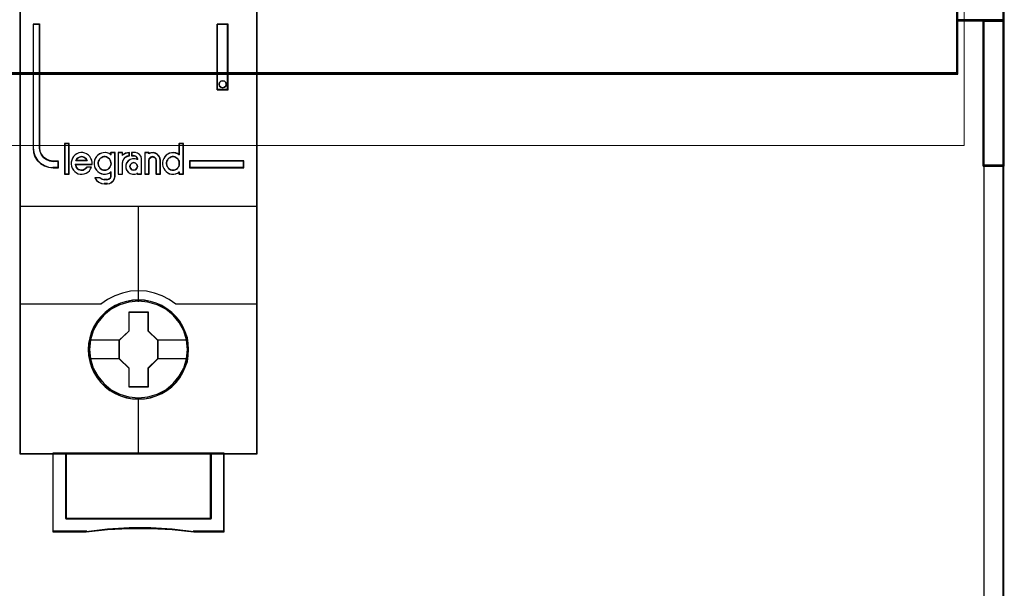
# Model space of a CAD drawing. Header units: millimetres. Extents: x -1290 to 1795, y -4192 to -1311.
# Tile 982 of 1056: x 1500.38 to 1515.3, y -2265.47 to -2256.86. Entities that reach past the tile are written whole.
import ezdxf

# ---------------------------------------------------------------- set-up
doc = ezdxf.new("R2010")
doc.units = ezdxf.units.MM
doc.layers.add('30', color=7, linetype='Continuous')
doc.layers.add('45', color=7, linetype='Continuous')
doc.layers.add('Aparatura', color=7, linetype='Continuous', lineweight=13)

# ---------------------------------------------------------------- blocks, each defined once
blk = doc.blocks.new('*U289')
at = {"layer": '45', "color": 7}
for points in [[(423.425765, -383.712671), (405.452786, -383.712671), (405.452786, -465.443183), (423.425765, -465.443183), (423.425765, -383.712671)], [(408.376372, -443.793216), (408.376372, -443.30396), (407.974472, -443.30396), (407.702765, -443.265479), (407.465022, -443.161031), (407.255581, -443.012605), (407.091425, -442.809207), (406.983875, -442.567327), (406.955572, -442.303459), (406.955572, -432.92514), (406.451782, -432.92514), (406.451782, -442.303459), (406.485746, -442.638792), (406.593296, -442.957633), (406.774434, -443.237993), (407.023499, -443.468877), (407.312187, -443.64479), (407.629178, -443.754735), (407.974472, -443.793216), (408.376372, -443.793216)], [(420.396551, -432.92514), (420.396551, -437.887863), (421.234419, -437.887863), (421.234419, -432.92514), (420.396551, -432.92514)], [(421.048065, -437.339083), (421.084032, -437.468996), (421.048065, -437.61072), (420.952152, -437.699297), (420.814278, -437.740633), (420.682398, -437.699297), (420.586485, -437.61072), (420.550518, -437.468996), (420.586485, -437.339083), (420.682398, -437.238695), (420.814278, -437.209169), (420.952152, -437.238695), (421.048065, -437.339083)], [(409.16232, -444.267224), (409.16232, -441.976184), (408.856176, -441.976184), (408.856176, -444.267224), (409.16232, -444.267224)], [(422.426769, -443.267138), (418.303672, -443.267138), (418.303672, -443.793216), (422.426769, -443.793216), (422.426769, -443.267138)], [(418.23743, -457.559264), (418.215122, -457.107867), (418.142618, -456.65647), (417.986458, -456.221588), (417.807988, -455.808725), (417.573747, -455.412376), (417.289312, -455.065571), (416.960259, -454.74629), (416.592166, -454.465544), (416.218495, -454.223331), (415.783476, -454.036166), (415.354034, -453.909555), (414.896706, -453.826982), (414.439379, -453.799458), (413.982051, -453.826982), (413.535877, -453.909555), (413.084127, -454.036166), (412.671416, -454.223331), (412.281015, -454.465544), (411.918499, -454.74629), (411.583869, -455.065571), (411.316164, -455.412376), (411.070769, -455.808725), (410.875568, -456.221588), (410.75287, -456.65647), (410.663636, -457.107867), (410.63575, -457.559264), (410.663636, -458.010661), (410.75287, -458.445544), (410.875568, -458.880426), (411.070769, -459.293289), (411.316164, -459.689638), (411.583869, -460.047452), (411.918499, -460.372238), (412.281015, -460.64748), (412.671416, -460.878683), (413.084127, -461.065848), (413.535877, -461.197964), (413.982051, -461.291546), (414.439379, -461.313566), (414.896706, -461.291546), (415.354034, -461.197964), (415.783476, -461.065848), (416.218495, -460.878683), (416.592166, -460.64748), (416.960259, -460.372238), (417.289312, -460.047452), (417.573747, -459.689638), (417.807988, -459.293289), (417.986458, -458.880426), (418.142618, -458.445544), (418.215122, -458.010661), (418.23743, -457.559264)], [(418.23743, -457.559264), (418.215122, -457.107867), (418.142618, -456.65647), (417.986458, -456.221588), (417.807988, -455.808725), (417.573747, -455.412376), (417.289312, -455.065571), (416.960259, -454.74629), (416.592166, -454.465544), (416.218495, -454.223331), (415.783476, -454.036166), (415.354034, -453.909555), (414.896706, -453.826982), (414.439379, -453.799458), (413.982051, -453.826982), (413.535877, -453.909555), (413.084127, -454.036166), (412.671416, -454.223331), (412.281015, -454.465544), (411.918499, -454.74629), (411.583869, -455.065571), (411.316164, -455.412376), (411.070769, -455.808725), (410.875568, -456.221588), (410.75287, -456.65647), (410.663636, -457.107867), (410.63575, -457.559264), (410.663636, -458.010661), (410.75287, -458.445544), (410.875568, -458.880426), (411.070769, -459.293289), (411.316164, -459.689638), (411.583869, -460.047452), (411.918499, -460.372238), (412.281015, -460.64748), (412.671416, -460.878683), (413.084127, -461.065848), (413.535877, -461.197964), (413.982051, -461.291546), (414.439379, -461.313566), (414.896706, -461.291546), (415.354034, -461.197964), (415.783476, -461.065848), (416.218495, -460.878683), (416.592166, -460.64748), (416.960259, -460.372238), (417.289312, -460.047452), (417.573747, -459.689638), (417.807988, -459.293289), (417.986458, -458.880426), (418.142618, -458.445544), (418.215122, -458.010661), (418.23743, -457.559264)], [(418.219527, -457.559251), (418.197323, -457.110011), (418.125162, -456.660772), (417.969737, -456.227967), (417.792108, -455.817077), (417.55897, -455.422623), (417.275874, -455.077475), (416.948371, -454.75972), (416.582012, -454.480315), (416.210102, -454.23926), (415.777132, -454.05299), (415.349713, -453.926983), (414.894539, -453.844805), (414.439366, -453.817413), (413.984192, -453.844805), (413.54012, -453.926983), (413.090497, -454.05299), (412.679731, -454.23926), (412.291168, -454.480315), (411.93036, -454.75972), (411.597306, -455.077475), (411.330863, -455.422623), (411.086623, -455.817077), (410.892342, -456.227967), (410.770222, -456.660772), (410.681408, -457.110011), (410.653653, -457.559251), (410.681408, -458.008491), (410.770222, -458.441295), (410.892342, -458.874099), (411.086623, -459.284989), (411.330863, -459.679444), (411.597306, -460.035548), (411.93036, -460.358782), (412.291168, -460.632708), (412.679731, -460.862807), (413.090497, -461.049077), (413.54012, -461.180562), (413.984192, -461.273697), (414.439366, -461.295611), (414.894539, -461.273697), (415.349713, -461.180562), (415.777132, -461.049077), (416.210102, -460.862807), (416.582012, -460.632708), (416.948371, -460.358782), (417.275874, -460.035548), (417.55897, -459.679444), (417.792108, -459.284989), (417.969737, -458.874099), (418.125162, -458.441295), (418.197323, -458.008491), (418.219527, -457.559251)], [(413.725123, -454.702587), (415.170298, -454.702587), (415.170298, -456.130993), (415.895697, -456.836923), (415.895697, -458.265328), (415.170298, -458.982288), (415.170298, -460.399664), (413.725123, -460.399664), (413.725123, -458.982288), (412.982854, -458.265328), (412.982854, -456.836923), (413.725123, -456.130993), (413.725123, -454.702587)], [(413.725123, -454.702587), (415.170298, -454.702587), (415.170298, -454.702587), (415.170298, -456.130993), (415.170298, -456.130993), (415.895697, -456.836923), (415.895697, -456.836923), (415.895697, -458.265328), (415.895697, -458.265328), (415.170298, -458.982288), (415.170298, -458.982288), (415.170298, -460.399664), (415.170298, -460.399664), (413.725123, -460.399664), (413.725123, -460.399664), (413.725123, -458.982288), (413.725123, -458.982288), (412.982854, -458.265328), (412.982854, -458.265328), (412.982854, -456.836923), (412.982854, -456.836923), (413.725123, -456.130993), (413.725123, -456.130993), (413.725123, -454.702587), (413.725123, -454.702587)], [(413.733902, -454.720542), (415.161312, -454.720542), (415.161312, -456.139944), (415.877794, -456.841424), (415.877794, -458.260826), (415.161312, -458.973267), (415.161312, -460.381709), (413.733902, -460.381709), (413.733902, -458.973267), (413.000757, -458.260826), (413.000757, -456.841424), (413.733902, -456.139944), (413.733902, -454.720542)], [(419.937508, -465.405478), (419.937508, -470.356083), (408.941043, -470.356083), (408.941043, -465.405478), (407.944906, -465.405478), (407.944906, -471.353922), (410.488116, -471.353922), (412.107535, -471.177509), (413.738084, -471.089302), (415.368633, -471.089302), (416.999181, -471.177509), (418.624165, -471.353922), (420.933646, -471.353922), (420.933646, -465.405478), (419.937508, -465.405478)], [(414.432812, -465.405478), (408.93674, -465.405478), (408.93674, -470.362814), (419.94002, -470.362814), (419.94002, -465.405478), (414.432812, -465.405478)], [(419.94002, -470.362814), (419.94002, -465.405478), (414.432812, -465.405478), (408.93674, -465.405478), (408.93674, -470.362814), (419.94002, -470.362814)]]:
    blk.add_lwpolyline(points, close=True, dxfattribs=at)
at = {"layer": '45', "color": 139}
for points in [[(423.425765, -383.712671), (405.452786, -383.712671), (405.452786, -465.443183), (423.425765, -465.443183), (423.425765, -383.712671)], [(421.084032, -437.468996), (421.048065, -437.339083), (420.952152, -437.238695), (420.814278, -437.209169), (420.682398, -437.238695), (420.586485, -437.339083), (420.550518, -437.468996), (420.586485, -437.61072), (420.682398, -437.699297), (420.814278, -437.740633), (420.952152, -437.699297), (421.048065, -437.61072), (421.084032, -437.468996)], [(411.869757, -443.978151), (411.968128, -443.966783), (412.054927, -443.938362), (412.135939, -443.89289), (412.205377, -443.836049), (412.269029, -443.756473), (412.309535, -443.68258), (412.338468, -443.585951), (412.361614, -443.489322), (412.350041, -443.392693), (412.332681, -443.296064), (412.292176, -443.210804), (412.240097, -443.119859), (412.170658, -443.057334), (412.095433, -443.006178), (412.008634, -442.966389), (411.916049, -442.949337), (411.829251, -442.949337), (411.73088, -442.966389), (411.655654, -443.006178), (411.574643, -443.057334), (411.505204, -443.119859), (411.458912, -443.210804), (411.418406, -443.296064), (411.389473, -443.392693), (411.389473, -443.489322), (411.401046, -443.585951), (411.429979, -443.68258), (411.476271, -443.756473), (411.534137, -443.836049), (411.615149, -443.89289), (411.69616, -443.938362), (411.782959, -443.966783), (411.869757, -443.978151)], [(417.052241, -443.978151), (417.144734, -443.966783), (417.231445, -443.938362), (417.318157, -443.89289), (417.387526, -443.836049), (417.445334, -443.756473), (417.497361, -443.68258), (417.526265, -443.585951), (417.532046, -443.489322), (417.532046, -443.392693), (417.514704, -443.296064), (417.474238, -443.210804), (417.41643, -443.119859), (417.347061, -443.057334), (417.277692, -443.006178), (417.19098, -442.966389), (417.104268, -442.949337), (417.005995, -442.949337), (416.919283, -442.966389), (416.832572, -443.006178), (416.751641, -443.057334), (416.693833, -443.119859), (416.636025, -443.210804), (416.59556, -443.296064), (416.572437, -443.392693), (416.572437, -443.489322), (416.583998, -443.585951), (416.612902, -443.68258), (416.664929, -443.756473), (416.722737, -443.836049), (416.792106, -443.89289), (416.878818, -443.938362), (416.96553, -443.966783), (417.052241, -443.978151)], [(414.370348, -443.690873), (414.32866, -443.550165), (414.22146, -443.444635), (414.078527, -443.403595), (413.935594, -443.444635), (413.828394, -443.550165), (413.786705, -443.690873), (413.828394, -443.83158), (413.935594, -443.937111), (414.078527, -443.978151), (414.22146, -443.937111), (414.32866, -443.83158), (414.370348, -443.690873)], [(418.147914, -457.548373), (418.075397, -456.827196), (417.869002, -456.144555), (417.523151, -455.511461), (417.065735, -454.955439), (416.502332, -454.504015), (415.855255, -454.162695), (415.157974, -453.953499), (414.432802, -453.887437), (413.713208, -453.953499), (413.021506, -454.162695), (412.374429, -454.504015), (411.811026, -454.955439), (411.35361, -455.511461), (411.007759, -456.144555), (410.795785, -456.827196), (410.728846, -457.548373), (410.795785, -458.264044), (411.007759, -458.95219), (411.35361, -459.579779), (411.811026, -460.135801), (412.374429, -460.59273), (413.021506, -460.928545), (413.713208, -461.143247), (414.432802, -461.214814), (415.157974, -461.143247), (415.855255, -460.928545), (416.502332, -460.59273), (417.065735, -460.135801), (417.523151, -459.579779), (417.869002, -458.95219), (418.075397, -458.264044), (418.147914, -457.548373)]]:
    blk.add_lwpolyline(points, close=True, dxfattribs=at)
at = {"layer": '45', "color": 59}
for points in [[(423.407862, -383.730625), (405.470689, -383.730625), (405.470689, -465.425228), (423.407862, -465.425228), (423.407862, -383.730625)], [(420.396551, -432.92514), (420.396551, -437.887863), (421.234419, -437.887863), (421.234419, -432.92514), (420.396551, -432.92514)], [(421.048065, -437.339083), (421.084032, -437.468996), (421.048065, -437.61072), (420.952152, -437.699297), (420.814278, -437.740633), (420.682398, -437.699297), (420.586485, -437.61072), (420.550518, -437.468996), (420.586485, -437.339083), (420.682398, -437.238695), (420.814278, -437.209169), (420.952152, -437.238695), (421.048065, -437.339083)], [(409.182014, -444.285179), (409.182014, -441.958229), (408.838273, -441.958229), (408.838273, -444.285179), (409.182014, -444.285179)], [(416.268083, -443.388913), (416.268083, -443.550353), (416.296521, -443.700658), (416.353398, -443.839829), (416.438712, -443.973434), (416.546778, -444.084772), (416.671906, -444.179408), (416.802722, -444.240644), (416.9506, -444.274045), (417.104167, -444.285179), (417.257733, -444.257344), (417.399924, -444.201676), (417.525053, -444.118173), (417.525053, -444.285179), (417.843561, -444.285179), (417.843561, -441.958229), (417.525053, -441.958229), (417.525053, -442.815526), (417.399924, -442.732023), (417.257733, -442.681922), (417.104167, -442.654087), (416.9506, -442.665221), (416.802722, -442.693055), (416.671906, -442.759858), (416.546778, -442.843361), (416.438712, -442.954698), (416.353398, -443.088303), (416.296521, -443.238608), (416.268083, -443.388913)], [(409.343142, -443.528225), (409.371575, -443.679616), (409.42844, -443.831007), (409.508051, -443.959969), (409.610408, -444.077717), (409.735511, -444.173037), (409.88336, -444.240322), (410.025523, -444.273965), (410.179058, -444.285179), (410.332594, -444.257143), (410.480443, -444.201073), (410.611233, -444.116967), (410.719277, -444.010433), (410.815947, -443.875863), (410.884185, -443.735687), (410.537308, -443.735687), (410.480443, -443.808578), (410.412205, -443.875863), (410.332594, -443.926327), (410.25867, -443.954362), (410.173372, -443.971183), (410.082388, -443.959969), (409.99709, -443.943148), (409.911793, -443.915113), (409.832182, -443.859042), (409.775317, -443.791757), (409.718451, -443.713258), (409.690019, -443.629152), (409.661586, -443.545046), (410.923991, -443.545046), (410.923991, -443.382442), (410.895558, -443.219837), (410.833007, -443.07966), (410.747709, -442.945091), (410.645352, -442.832949), (410.508876, -442.737629), (410.3724, -442.681559), (410.218864, -442.642309), (410.065328, -442.642309), (409.911793, -442.670345), (409.76963, -442.726415), (409.644527, -442.821735), (409.52511, -442.928269), (409.439813, -443.062839), (409.382948, -443.21423), (409.343142, -443.36562), (409.343142, -443.528225)], [(410.515919, -443.162377), (410.562347, -443.256365), (409.697625, -443.256365), (409.749856, -443.162377), (409.807891, -443.087187), (409.877533, -443.03706), (409.964586, -442.980667), (410.045835, -442.961869), (410.132888, -442.949337), (410.21994, -442.961869), (410.306993, -442.980667), (410.388242, -443.03706), (410.457884, -443.087187), (410.515919, -443.162377)], [(410.562347, -443.256365), (409.697625, -443.256365), (409.749856, -443.162377), (409.807891, -443.087187), (409.877533, -443.03706), (409.964586, -442.980667), (410.045835, -442.961869), (410.132888, -442.949337), (410.21994, -442.961869), (410.306993, -442.980667), (410.388242, -443.03706), (410.457884, -443.087187), (410.515919, -443.162377), (410.562347, -443.256365)], [(411.165012, -443.076622), (411.108169, -443.226962), (411.079748, -443.377301), (411.079748, -443.538776), (411.108169, -443.689115), (411.165012, -443.828318), (411.25596, -443.961953), (411.358277, -444.073316), (411.48333, -444.167974), (411.631121, -444.229223), (411.773227, -444.262632), (411.926702, -444.273768), (412.074492, -444.245927), (412.216599, -444.190246), (412.353021, -444.106724), (412.353021, -444.424107), (412.313231, -444.56331), (412.20523, -444.657968), (412.074492, -444.696945), (411.869859, -444.696945), (411.687963, -444.657968), (411.52312, -444.56331), (411.130906, -444.56331), (411.261644, -444.747058), (411.437856, -444.886261), (411.648173, -444.980919), (411.869859, -445.008759), (412.074492, -445.008759), (412.256388, -444.980919), (412.415547, -444.897397), (412.55197, -444.774898), (412.637233, -444.602287), (412.671339, -444.424107), (412.671339, -442.642309), (412.353021, -442.642309), (412.353021, -442.803785), (412.216599, -442.720263), (412.074492, -442.67015), (411.926702, -442.642309), (411.773227, -442.653445), (411.631121, -442.681286), (411.48333, -442.748103), (411.358277, -442.831625), (411.25596, -442.942988), (411.165012, -443.076622)], [(412.269029, -443.756473), (412.205377, -443.836049), (412.135939, -443.89289), (412.054927, -443.938362), (411.968128, -443.966783), (411.869757, -443.978151), (411.782959, -443.966783), (411.69616, -443.938362), (411.615149, -443.89289), (411.534137, -443.836049), (411.476271, -443.756473), (411.429979, -443.68258), (411.401046, -443.585951), (411.389473, -443.489322), (411.389473, -443.392693), (411.418406, -443.296064), (411.458912, -443.210804), (411.505204, -443.119859), (411.574643, -443.057334), (411.655654, -443.006178), (411.73088, -442.966389), (411.829251, -442.949337), (411.916049, -442.949337), (412.008634, -442.966389), (412.095433, -443.006178), (412.170658, -443.057334), (412.240097, -443.119859), (412.292176, -443.210804), (412.332681, -443.296064), (412.350041, -443.392693), (412.361614, -443.489322), (412.338468, -443.585951), (412.309535, -443.68258), (412.269029, -443.756473)], [(411.458912, -443.210804), (411.505204, -443.119859), (411.574643, -443.057334), (411.655654, -443.006178), (411.73088, -442.966389), (411.829251, -442.949337), (411.916049, -442.949337), (412.008634, -442.966389), (412.095433, -443.006178), (412.170658, -443.057334), (412.240097, -443.119859), (412.292176, -443.210804), (412.332681, -443.296064), (412.350041, -443.392693), (412.361614, -443.489322), (412.338468, -443.585951), (412.309535, -443.68258), (412.269029, -443.756473), (412.205377, -443.836049), (412.135939, -443.89289), (412.054927, -443.938362), (411.968128, -443.966783), (411.869757, -443.978151), (411.782959, -443.966783), (411.69616, -443.938362), (411.615149, -443.89289), (411.534137, -443.836049), (411.476271, -443.756473), (411.429979, -443.68258), (411.401046, -443.585951), (411.389473, -443.489322), (411.389473, -443.392693), (411.418406, -443.296064), (411.458912, -443.210804)], [(412.893338, -442.642309), (412.893338, -444.285179), (413.219007, -444.285179), (413.219007, -443.46094), (413.248085, -443.298336), (413.323687, -443.135731), (413.445813, -443.012375), (413.591201, -442.928269), (413.759851, -442.877806), (413.759851, -442.642309), (413.47489, -442.681559), (413.219007, -442.816128), (413.219007, -442.642309), (412.893338, -442.642309)], [(412.913031, -442.660264), (412.913031, -444.267224), (413.223898, -444.267224), (413.223898, -443.461002), (413.251653, -443.301951), (413.323819, -443.1429), (413.440394, -443.022241), (413.579173, -442.939974), (413.740157, -442.890613), (413.740157, -442.660264), (413.468149, -442.698656), (413.223898, -442.830284), (413.223898, -442.660264), (412.913031, -442.660264)], [(413.545047, -443.432905), (413.487723, -443.601117), (413.487723, -443.791757), (413.545047, -443.959969), (413.659696, -444.116967), (413.803008, -444.217894), (413.992179, -444.273965), (414.175617, -444.273965), (414.359056, -444.217894), (414.359056, -444.285179), (414.680073, -444.285179), (414.680073, -443.107695), (414.639946, -442.928269), (414.531029, -442.776879), (414.376253, -442.681559), (414.192815, -442.642309), (413.929122, -442.642309), (413.929122, -442.877806), (414.118293, -442.877806), (414.232942, -442.905841), (414.318928, -442.995554), (414.359056, -443.107695), (414.359056, -443.17498), (414.175617, -443.11891), (413.992179, -443.11891), (413.803008, -443.17498), (413.659696, -443.281514), (413.545047, -443.432905)], [(414.912814, -442.642309), (414.912814, -444.285179), (415.222831, -444.285179), (415.222831, -443.231051), (415.263019, -443.090874), (415.366358, -442.995554), (415.504143, -442.956305), (415.653411, -442.995554), (415.745268, -443.090874), (415.785455, -443.231051), (415.785455, -444.285179), (416.106955, -444.285179), (416.106955, -443.231051), (416.078249, -443.062839), (416.009357, -442.900234), (415.894535, -442.776879), (415.739527, -442.692773), (415.573036, -442.642309), (415.389322, -442.653523), (415.222831, -442.709594), (415.222831, -442.642309), (414.912814, -442.642309)], [(414.932508, -442.660264), (414.932508, -444.267224), (415.232299, -444.267224), (415.232299, -443.236137), (415.271161, -443.099024), (415.371092, -443.005788), (415.504333, -442.967396), (415.648677, -443.005788), (415.737504, -443.099024), (415.776366, -443.236137), (415.776366, -444.267224), (416.087261, -444.267224), (416.087261, -443.236137), (416.059503, -443.071602), (415.992882, -442.912551), (415.881848, -442.791892), (415.731952, -442.709625), (415.570953, -442.660264), (415.393299, -442.671233), (415.232299, -442.726078), (415.232299, -442.660264), (414.932508, -442.660264)], [(417.19098, -442.966389), (417.277692, -443.006178), (417.347061, -443.057334), (417.41643, -443.119859), (417.474238, -443.210804), (417.514704, -443.296064), (417.532046, -443.392693), (417.532046, -443.489322), (417.526265, -443.585951), (417.497361, -443.68258), (417.445334, -443.756473), (417.387526, -443.836049), (417.318157, -443.89289), (417.231445, -443.938362), (417.144734, -443.966783), (417.052241, -443.978151), (416.96553, -443.966783), (416.878818, -443.938362), (416.792106, -443.89289), (416.722737, -443.836049), (416.664929, -443.756473), (416.612902, -443.68258), (416.583998, -443.585951), (416.572437, -443.489322), (416.572437, -443.392693), (416.59556, -443.296064), (416.636025, -443.210804), (416.693833, -443.119859), (416.751641, -443.057334), (416.832572, -443.006178), (416.919283, -442.966389), (417.005995, -442.949337), (417.104268, -442.949337), (417.19098, -442.966389)], [(416.59556, -443.296064), (416.636025, -443.210804), (416.693833, -443.119859), (416.751641, -443.057334), (416.832572, -443.006178), (416.919283, -442.966389), (417.005995, -442.949337), (417.104268, -442.949337), (417.19098, -442.966389), (417.277692, -443.006178), (417.347061, -443.057334), (417.41643, -443.119859), (417.474238, -443.210804), (417.514704, -443.296064), (417.532046, -443.392693), (417.532046, -443.489322), (417.526265, -443.585951), (417.497361, -443.68258), (417.445334, -443.756473), (417.387526, -443.836049), (417.318157, -443.89289), (417.231445, -443.938362), (417.144734, -443.966783), (417.052241, -443.978151), (416.96553, -443.966783), (416.878818, -443.938362), (416.792106, -443.89289), (416.722737, -443.836049), (416.664929, -443.756473), (416.612902, -443.68258), (416.583998, -443.585951), (416.572437, -443.489322), (416.572437, -443.392693), (416.59556, -443.296064)], [(414.32866, -443.550165), (414.370348, -443.690873), (414.32866, -443.83158), (414.22146, -443.937111), (414.078527, -443.978151), (413.935594, -443.937111), (413.828394, -443.83158), (413.786705, -443.690873), (413.828394, -443.550165), (413.935594, -443.444635), (414.078527, -443.403595), (414.22146, -443.444635), (414.32866, -443.550165)], [(413.786705, -443.690873), (413.828394, -443.550165), (413.935594, -443.444635), (414.078527, -443.403595), (414.22146, -443.444635), (414.32866, -443.550165), (414.370348, -443.690873), (414.32866, -443.83158), (414.22146, -443.937111), (414.078527, -443.978151), (413.935594, -443.937111), (413.828394, -443.83158), (413.786705, -443.690873)], [(422.408866, -443.285093), (418.323365, -443.285093), (418.323365, -443.773465), (422.408866, -443.773465), (422.408866, -443.285093)], [(419.937508, -465.405478), (419.937508, -470.356083), (408.941043, -470.356083), (408.941043, -465.405478), (407.944906, -465.405478), (407.944906, -471.353922), (410.488116, -471.353922), (412.107535, -471.177509), (413.738084, -471.089302), (415.368633, -471.089302), (416.999181, -471.177509), (418.624165, -471.353922), (420.933646, -471.353922), (420.933646, -465.405478), (419.937508, -465.405478)], [(419.922351, -465.423433), (419.922351, -470.344152), (408.9562, -470.344152), (408.9562, -465.423433), (407.962809, -465.423433), (407.962809, -471.335967), (410.499009, -471.335967), (412.113963, -471.160619), (413.740017, -471.072945), (415.366071, -471.072945), (416.992125, -471.160619), (418.612629, -471.335967), (420.915742, -471.335967), (420.915742, -465.423433), (419.922351, -465.423433)], [(414.432812, -465.405478), (408.93674, -465.405478), (408.93674, -470.362814), (419.94002, -470.362814), (419.94002, -465.405478), (414.432812, -465.405478)], [(419.94002, -470.362814), (419.94002, -465.405478), (414.432812, -465.405478), (408.93674, -465.405478), (408.93674, -470.362814), (419.94002, -470.362814)], [(414.433726, -465.423433), (408.956434, -465.423433), (408.956434, -470.344859), (419.922117, -470.344859), (419.922117, -465.423433), (414.433726, -465.423433)]]:
    blk.add_lwpolyline(points, close=True, dxfattribs=at)
at = {"layer": '45', "color": 139}
for points in [[(406.451782, -432.92514), (406.451782, -442.308349)], [(406.451782, -432.92514), (406.983506, -432.92514)], [(406.945909, -432.92514), (406.945909, -442.308349)], [(420.396551, -437.887863), (420.396551, -432.92514)], [(420.396551, -432.92514), (421.234419, -432.92514)], [(421.195032, -437.887863), (421.195032, -432.92514)], [(420.396551, -437.850158), (421.234419, -437.850158)], [(406.451782, -442.270644), (406.485925, -442.613363), (406.594042, -442.939227), (406.776136, -443.225763), (407.026514, -443.461733), (407.316724, -443.64152), (407.635387, -443.753887), (407.982502, -443.793216)], [(406.945909, -442.270644), (406.974704, -442.5434), (407.084122, -442.793426), (407.251128, -443.003675), (407.464206, -443.157101), (407.706077, -443.265067), (407.982502, -443.304843)], [(408.838273, -441.958229), (408.838273, -444.285179)], [(408.838273, -441.958229), (409.182014, -441.958229)], [(409.142627, -441.958229), (409.142627, -444.285179)], [(417.494449, -441.958229), (417.494449, -442.839813)], [(417.494449, -441.958229), (417.843561, -441.958229)], [(417.804174, -441.958229), (417.804174, -444.285179)], [(410.923991, -443.545046), (410.923991, -443.382442), (410.895558, -443.219837), (410.833007, -443.07966), (410.747709, -442.945091), (410.645352, -442.832949), (410.508876, -442.737629), (410.3724, -442.681559), (410.218864, -442.642309), (410.065328, -442.642309), (409.911793, -442.670345), (409.76963, -442.726415), (409.644527, -442.821735), (409.52511, -442.928269), (409.439813, -443.062839), (409.382948, -443.21423), (409.343142, -443.36562), (409.343142, -443.528225), (409.371575, -443.679616), (409.42844, -443.831007), (409.508051, -443.959969), (409.610408, -444.077717), (409.735511, -444.173037), (409.88336, -444.240322), (410.025523, -444.273965), (410.179058, -444.285179), (410.332594, -444.257143), (410.480443, -444.201073), (410.611233, -444.116967), (410.719277, -444.010433), (410.815947, -443.875863), (410.884185, -443.735687)], [(410.562347, -443.256365), (410.515919, -443.162377), (410.457884, -443.087187), (410.388242, -443.03706), (410.306993, -442.980667), (410.21994, -442.961869), (410.132888, -442.949337), (410.045835, -442.961869), (409.964586, -442.980667), (409.877533, -443.03706), (409.807891, -443.087187), (409.749856, -443.162377), (409.697625, -443.256365)], [(412.361614, -442.804914), (412.224271, -442.720808), (412.081206, -442.670345), (411.932418, -442.642309), (411.777907, -442.653523), (411.634842, -442.681559), (411.486054, -442.748843), (411.360156, -442.832949), (411.257149, -442.945091), (411.165587, -443.07966), (411.108361, -443.231051), (411.079748, -443.382442), (411.079748, -443.545046), (411.108361, -443.696437), (411.165587, -443.836614), (411.257149, -443.971183), (411.360156, -444.083324), (411.486054, -444.178644), (411.634842, -444.240322), (411.777907, -444.273965), (411.932418, -444.285179), (412.081206, -444.257143), (412.224271, -444.201073), (412.361614, -444.116967)], [(412.322227, -442.642309), (412.322227, -442.839813)], [(412.322227, -442.642309), (412.671339, -442.642309)], [(412.633742, -442.642309), (412.633742, -444.432409)], [(412.893338, -442.642309), (412.893338, -444.285179)], [(412.893338, -442.642309), (413.24245, -442.642309)], [(413.759851, -442.642309), (413.467433, -442.689339), (413.204853, -442.850586)], [(413.204853, -442.642309), (413.204853, -442.850586)], [(413.759851, -442.872131), (413.586787, -442.924805), (413.437594, -443.012594), (413.312272, -443.141351), (413.234692, -443.311076), (413.204853, -443.480801)], [(413.720464, -442.642309), (413.720464, -442.909837)], [(413.915608, -442.642309), (413.915608, -442.909837)], [(414.20922, -442.642309), (413.915608, -442.642309)], [(413.915608, -442.872131), (414.135817, -442.872131)], [(414.370348, -443.134272), (414.324994, -443.006399), (414.227805, -442.9041), (414.09822, -442.872131)], [(414.680073, -443.134272), (414.638053, -442.9446), (414.524, -442.784564), (414.361923, -442.6838), (414.169833, -442.642309)], [(414.912814, -442.642309), (414.912814, -444.285179)], [(414.912814, -442.642309), (415.251184, -442.642309)], [(416.106955, -443.256365), (416.077949, -443.080921), (416.008336, -442.911324), (415.892314, -442.782665), (415.735685, -442.694943), (415.567453, -442.642309), (415.381819, -442.654006), (415.213587, -442.712487)], [(415.213587, -442.642309), (415.213587, -442.746447)], [(415.79544, -443.256365), (415.753879, -443.099718), (415.658882, -442.993198), (415.504513, -442.949337), (415.362019, -442.993198), (415.255148, -443.099718), (415.213587, -443.256365)], [(417.532046, -442.804914), (417.406221, -442.720808), (417.263239, -442.670345), (417.108818, -442.642309), (416.954398, -442.653523), (416.805696, -442.681559), (416.674153, -442.748843), (416.548328, -442.832949), (416.439662, -442.945091), (416.353872, -443.07966), (416.296679, -443.231051), (416.268083, -443.382442), (416.268083, -443.545046), (416.296679, -443.696437), (416.353872, -443.836614), (416.439662, -443.971183), (416.548328, -444.083324), (416.674153, -444.178644), (416.805696, -444.240322), (416.954398, -444.273965), (417.108818, -444.285179), (417.263239, -444.257143), (417.406221, -444.201073), (417.532046, -444.116967)], [(407.944906, -443.267138), (408.376372, -443.267138)], [(407.944906, -443.753715), (408.376372, -443.753715)], [(408.338775, -443.267138), (408.338775, -443.793216)], [(408.338775, -443.267138), (408.338775, -443.793216)], [(409.652867, -443.523893), (410.923991, -443.523893)], [(409.652867, -443.523893), (409.681872, -443.613549), (409.710878, -443.703205), (409.768888, -443.786884), (409.826899, -443.858609), (409.908115, -443.91838), (409.995131, -443.948265), (410.082147, -443.966196), (410.174965, -443.978151), (410.261981, -443.960219), (410.337395, -443.930334), (410.41861, -443.87654), (410.488223, -443.804815), (410.546234, -443.727113)], [(409.697625, -443.216865), (410.562347, -443.216865)], [(410.506847, -443.710623), (410.884604, -443.710623)], [(412.893338, -444.285179), (413.24245, -444.285179), (413.24245, -443.4413)], [(414.370348, -443.163994), (414.184532, -443.10734), (413.998717, -443.10734), (413.807094, -443.163994), (413.661925, -443.271636), (413.54579, -443.424601), (413.487723, -443.594562), (413.487723, -443.787184), (413.54579, -443.957145), (413.661925, -444.115775), (413.807094, -444.217752), (413.998717, -444.274406), (414.184532, -444.274406), (414.370348, -444.217752)], [(414.330961, -443.096567), (414.330961, -443.200705)], [(414.642476, -443.096567), (414.642476, -444.285179)], [(415.213587, -443.216865), (415.213587, -444.285179)], [(415.757843, -443.216865), (415.757843, -444.285179)], [(416.067568, -443.216865), (416.067568, -444.285179)], [(418.303672, -443.267138), (422.426769, -443.267138)], [(418.303672, -443.267138), (418.303672, -443.793216)], [(418.303672, -443.753715), (422.426769, -443.753715)], [(422.387382, -443.793216), (422.387382, -443.267138)], [(408.838273, -444.247473), (409.182014, -444.247473)], [(411.129877, -444.532956), (411.264178, -444.729225), (411.445193, -444.877913), (411.661243, -444.979022), (411.888971, -445.008759)], [(411.129877, -444.532956), (411.550601, -444.532956)], [(411.511214, -444.532956), (411.690804, -444.652505), (411.888971, -444.701731)], [(412.050099, -445.008759), (412.239429, -444.979519), (412.405093, -444.891796), (412.547091, -444.763137), (412.635839, -444.581844), (412.671339, -444.394703)], [(412.050099, -444.701731), (412.196321, -444.65787), (412.317112, -444.55135), (412.361614, -444.394703)], [(412.322227, -444.082289), (412.322227, -444.432409)], [(414.330961, -444.181041), (414.330961, -444.285179)], [(414.330961, -444.247473), (414.680073, -444.247473)], [(414.912814, -444.247473), (415.251184, -444.247473)], [(415.757843, -444.247473), (416.106955, -444.247473)], [(417.494449, -444.082289), (417.494449, -444.285179)], [(417.494449, -444.247473), (417.843561, -444.247473)], [(411.851374, -444.664026), (412.089486, -444.664026)], [(412.089486, -444.971054), (411.851374, -444.971054)], [(405.452786, -446.707289), (423.425765, -446.707289)], [(414.413316, -446.707289), (414.413316, -453.930528)], [(417.283192, -454.122645), (416.769164, -453.770028), (416.232787, -453.479972), (415.657299, -453.275226), (415.048287, -453.144416), (414.433688, -453.104605), (413.830264, -453.144416), (413.221252, -453.275226), (412.645764, -453.479972), (412.098213, -453.770028), (411.595359, -454.122645)], [(405.452786, -454.08494), (411.634746, -454.08494)], [(417.243805, -454.08494), (423.425765, -454.08494)], [(414.413316, -461.171722), (414.413316, -465.443183)], [(407.944906, -465.405478), (407.944906, -471.353922)], [(408.93674, -465.405478), (408.93674, -470.362814)], [(419.902424, -470.362814), (419.902424, -465.405478)], [(420.896049, -465.405478), (420.896049, -471.353922)], [(408.93674, -470.323313), (419.94002, -470.323313)], [(410.519379, -471.316217), (407.944906, -471.316217)], [(418.6313, -471.353922), (417.003268, -471.152828), (415.369662, -471.052281), (413.736055, -471.052281), (412.102448, -471.152828), (410.479992, -471.353922)], [(420.933646, -471.316217), (418.591913, -471.316217)]]:
    blk.add_lwpolyline(points, dxfattribs=at)
at = {"layer": '45', "color": 1}
for points in [[(408.376372, -443.793216), (408.376372, -443.30396), (407.974472, -443.30396), (407.702765, -443.265479), (407.465022, -443.161031), (407.255581, -443.012605), (407.091425, -442.809207), (406.983875, -442.567327), (406.955572, -442.303459), (406.955572, -432.92514), (406.451782, -432.92514), (406.451782, -442.303459), (406.485746, -442.638792), (406.593296, -442.957633), (406.774434, -443.237993), (407.023499, -443.468877), (407.312187, -443.64479), (407.629178, -443.754735), (407.974472, -443.793216), (408.376372, -443.793216)], [(408.358468, -443.773465), (408.358468, -443.285988), (407.964046, -443.285988), (407.697394, -443.247647), (407.464074, -443.143578), (407.25853, -442.995692), (407.097428, -442.793033), (406.991878, -442.552033), (406.964102, -442.289123), (406.964102, -432.944891), (406.469685, -432.944891), (406.469685, -442.289123), (406.503017, -442.623237), (406.608567, -442.940919), (406.786334, -443.22026), (407.030765, -443.450306), (407.314083, -443.625579), (407.625176, -443.735124), (407.964046, -443.773465), (408.358468, -443.773465)], [(422.426769, -443.267138), (418.303672, -443.267138), (418.303672, -443.793216), (422.426769, -443.793216), (422.426769, -443.267138)]]:
    blk.add_lwpolyline(points, close=True, dxfattribs=at)
at = {"layer": '45', "color": 7}
for points in [[(410.707363, -456.823056), (413.02045, -456.823056)], [(415.85631, -456.823056), (418.165818, -456.823056)], [(410.707363, -458.24149), (413.02045, -458.24149)], [(415.85631, -458.24149), (418.165818, -458.24149)]]:
    blk.add_lwpolyline(points, dxfattribs=at)
at = {"layer": '45', "color": 140}
blk.add_lwpolyline([(419.922117, -470.344859), (419.922117, -465.423433), (414.433726, -465.423433), (408.956434, -465.423433), (408.956434, -470.344859), (419.922117, -470.344859)], close=True, dxfattribs=at)
blk = doc.blocks.new('*U295')
at = {"layer": '30', "color": 7}
for points in [[(548.755022, -563.977849), (548.755022, -585.040293), (548.755022, -586.554587), (548.755022, -588.013815), (550.80629, -588.013815), (552.351766, -588.013815), (552.351766, -560.92173), (550.80629, -560.92173), (548.755022, -560.92173), (548.755022, -562.463556), (548.755022, -563.977849)], [(548.79799, -564.011219), (548.79799, -585.006661), (548.79799, -586.516137), (548.79799, -587.970723), (550.800248, -587.970723), (552.308799, -587.970723), (552.308799, -560.964822), (550.800248, -560.964822), (548.79799, -560.964822), (548.79799, -562.501743), (548.79799, -564.011219)], [(552.264041, -560.92173), (552.264041, -588.013815), (552.264041, -560.92173)], [(548.842747, -586.471493), (117.158256, -586.471493), (117.158256, -587.948863), (117.158256, -589.509859), (117.158256, -592.046476), (548.842747, -592.046476), (548.842747, -589.509859), (548.842747, -587.948863), (548.842747, -586.471493)], [(548.79978, -586.514584), (117.201224, -586.514584), (117.201224, -587.969116), (117.201224, -589.50598), (117.201224, -592.003384), (548.79978, -592.003384), (548.79978, -589.50598), (548.79978, -587.969116), (548.79978, -586.514584)], [(548.755022, -589.550751), (548.755022, -586.471493), (548.755022, -589.550751)], [(548.755022, -587.925836), (552.351766, -587.925836), (548.755022, -587.925836)], [(550.756595, -587.925836), (550.756595, -599.018347), (550.756595, -587.925836)], [(552.351766, -587.925836), (550.756595, -587.925836), (550.756595, -599.018347), (552.351766, -599.018347), (552.351766, -587.925836)], [(552.308799, -587.968928), (550.799562, -587.968928), (550.799562, -598.975256), (552.308799, -598.975256), (552.308799, -587.968928)], [(552.264041, -587.925836), (552.264041, -599.018347), (552.264041, -587.925836)], [(552.264041, -587.925836), (552.264041, -599.018347), (552.264041, -587.925836)], [(548.755022, -589.462772), (548.755022, -592.046476), (548.755022, -589.462772)], [(117.158256, -591.960293), (548.842747, -591.960293), (117.158256, -591.960293)]]:
    blk.add_lwpolyline(points, close=True, dxfattribs=at)
at = {"layer": '30', "color": 59}
blk.add_lwpolyline([(550.756595, -598.930368), (552.351766, -598.930368), (550.756595, -598.930368)], close=True, dxfattribs=at)

msp = doc.modelspace()

# ---------------------------------------------------------------- linework, layer by layer
at = {"layer": 'Aparatura', "color": 7, "lineweight": 13}
for points in [[(1515.279, -2171.087), (1515.279, -2187.477), (1515.279, -2187.671), (1515.279, -2189.367), (1515.279, -2191.564), (1515.279, -2196.957), (1515.279, -2200.85), (1515.279, -2201.058), (1515.279, -2217.434), (1515.279, -2217.642), (1515.279, -2219.338), (1515.279, -2221.535), (1515.279, -2226.928), (1515.279, -2230.82), (1515.279, -2231.015), (1515.279, -2247.404), (1515.279, -2247.599), (1515.279, -2249.295), (1515.279, -2251.491), (1515.279, -2256.885), (1515.279, -2260.777), (1515.279, -2260.986), (1515.279, -2277.347)], [(1515.286, -2171.093), (1515.286, -2187.481), (1515.286, -2187.676), (1515.286, -2189.371), (1515.286, -2191.568), (1515.286, -2196.961), (1515.286, -2200.853), (1515.286, -2201.061), (1515.286, -2217.435), (1515.286, -2217.644), (1515.286, -2219.34), (1515.286, -2221.536), (1515.286, -2226.929), (1515.286, -2230.821), (1515.286, -2231.016), (1515.286, -2247.404), (1515.286, -2247.598), (1515.286, -2249.294), (1515.286, -2251.49), (1515.286, -2256.884), (1515.286, -2260.776), (1515.286, -2260.984), (1515.286, -2277.344)], [(1428.343, -2258.764), (1428.343, -2249.767), (1514.689, -2249.767), (1514.689, -2258.764)], [(1428.343, -2258.764), (1514.689, -2258.764)]]:
    msp.add_lwpolyline(points, dxfattribs=at)
for points in [[(1514.689, -2258.764), (1428.343, -2258.764), (1428.343, -2249.767), (1514.689, -2249.767), (1514.689, -2258.764)], [(1514.987, -2256.876), (1514.987, -2260.783), (1514.987, -2256.876)], [(1514.987, -2256.876), (1514.987, -2259.087), (1514.987, -2256.876)], [(1514.987, -2279.255), (1514.987, -2281.452), (1515.294, -2281.452), (1515.294, -2279.255), (1515.294, -2277.544), (1515.294, -2277.349), (1515.294, -2260.979), (1515.294, -2260.77), (1515.294, -2256.876), (1514.987, -2256.876), (1514.987, -2260.77), (1514.987, -2260.979), (1514.987, -2277.349), (1514.987, -2277.544), (1514.987, -2279.255)], [(1514.994, -2279.249), (1514.994, -2281.445), (1515.286, -2281.445), (1515.286, -2279.249), (1515.286, -2277.539), (1515.286, -2277.345), (1515.286, -2260.984), (1515.286, -2260.776), (1515.286, -2256.884), (1514.994, -2256.884), (1514.994, -2260.776), (1514.994, -2260.984), (1514.994, -2277.345), (1514.994, -2277.539), (1514.994, -2279.249)], [(1515.279, -2256.876), (1515.279, -2259.087), (1515.279, -2256.876)], [(1515.279, -2256.876), (1515.279, -2260.783), (1515.279, -2256.876)], [(1514.987, -2260.768), (1514.987, -2260.992), (1514.987, -2260.768)], [(1515.279, -2260.768), (1515.279, -2260.992), (1515.279, -2260.768)], [(1514.987, -2277.352), (1514.987, -2260.977), (1514.987, -2277.352)], [(1515.279, -2277.352), (1515.279, -2260.977), (1515.279, -2277.352)]]:
    msp.add_lwpolyline(points, close=True, dxfattribs=at)

# ---------------------------------------------------------------- block references
at = {"layer": 'Aparatura', "color": 7, "lineweight": 13, "xscale": 0.2, "yscale": 0.2, "zscale": 0.2}
for name, p in [('*U289', (1419.293, -2170.341)), ('*U295', (1404.829, -2139.272))]:
    msp.add_blockref(name, p, dxfattribs=at)

doc.saveas('drawing.dxf')
